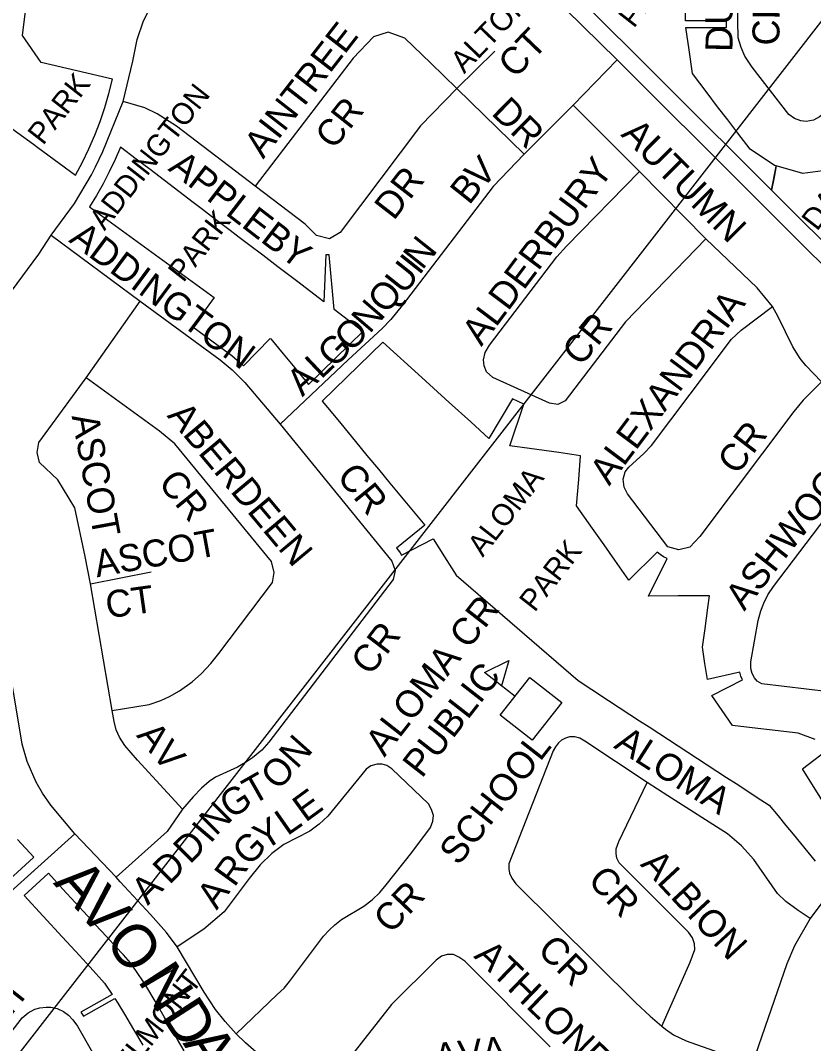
# Model space of a CAD drawing. Extents: x 586326 to 623965, y 4819854 to 4857850.
# Drawn here: x 603971 to 604705, y 4839945 to 4840891 of the extents above; entities that cross this region are included whole.
import ezdxf

# ---------------------------------------------------------------- set-up
doc = ezdxf.new("R2010")
doc.units = 0
for name, color, linetype in [('Lots_Concessions', 7, 'Continuous'), ('Major Rds and Hwys', 7, 'Continuous'), ('Minor Rd Lbls', 7, 'Continuous'), ('Minor Rds', 7, 'Continuous'), ('Park Lbls', 7, 'Continuous'), ('Park Outlines', 7, 'Continuous'), ('Proposed Secondary Rds', 7, 'Continuous'), ('School Syms_Lbls', 7, 'Continuous'), ('Secondary Rds Lbls', 7, 'Continuous')]:
    doc.layers.add(name, color=color, linetype=linetype)

msp = doc.modelspace()

# ---------------------------------------------------------------- linework, layer by layer
at = {"layer": 'Lots_Concessions'}
msp.add_line((606593.62, 4843311.12), (602718.83, 4838327.91), dxfattribs=at)
at = {"layer": 'Major Rds and Hwys'}
for points in [[(604522.76, 4840854.7), (604443.28, 4840933.28)], [(604767.13, 4840611.26), (604522.76, 4840854.7)]]:
    msp.add_lwpolyline(points, dxfattribs=at)
at = {"layer": 'Minor Rds'}
for points in [[(604766.54, 4840852.77), (604732.1, 4840819.59), (604710.05, 4840802.25), (604704.51, 4840799.06), (604697.63, 4840797.94), (604692.68, 4840798.44), (604686.99, 4840800.5), (604681.6, 4840804.21), (604647.59, 4840848.1), (604640.81, 4840858.21), (604637.48, 4840866.24), (604634.67, 4840875.27), (604633.63, 4840937.83), (604634.1, 4840953.01), (604636.32, 4840966.04), (604639.44, 4840976.73), (604653.9, 4841012.34), (604662, 4841030.93)], [(604374.35, 4840828.35), (604350.37, 4840851.66), (604326.4, 4840874.98), (604310.92, 4840880.33), (604297.42, 4840876.05), (604278.46, 4840856.44), (604187.76, 4840737.86)], [(604374.35, 4840828.35), (604409.67, 4840862.98)], [(604522.76, 4840854.7), (604482.07, 4840812.83)], [(604374.35, 4840828.35), (604340.99, 4840793.9), (604266.54, 4840695.09), (604256.8, 4840689.13), (604244.62, 4840692.38), (604234.06, 4840702.67), (604187.76, 4840737.86)], [(604436.67, 4840767.67), (604374.35, 4840828.35)], [(604187.76, 4840737.86), (604115.21, 4840793.36), (604097.26, 4840805.03), (604085.7, 4840810.41), (604065.61, 4840816.23)], [(604482.07, 4840812.83), (604436.67, 4840767.67)], [(604543.46, 4840751.44), (604482.07, 4840812.83)], [(604436.67, 4840767.67), (604408.22, 4840737.8), (604323.87, 4840627.55), (604313.27, 4840614.53), (604305.27, 4840606.3), (604273.94, 4840577.32), (604211.12, 4840517.88)], [(604604.84, 4840689.35), (604530.52, 4840612.44), (604474.86, 4840539.31), (604467.79, 4840536.03), (604460.07, 4840537.18), (604407.92, 4840560.91), (604401.98, 4840566.16), (604399.69, 4840571.64), (604399.09, 4840577.44), (604400.75, 4840584.01), (604404.79, 4840591.03), (604466.98, 4840672.46), (604476.01, 4840682.44), (604543.46, 4840751.44)], [(604604.84, 4840689.35), (604543.46, 4840751.44)], [(603999.24, 4840692.68), (604081.52, 4840631.49)], [(604666.45, 4840626.73), (604652.25, 4840643.95), (604604.84, 4840689.35)], [(604031.66, 4840560.69), (604081.52, 4840631.49)], [(604081.52, 4840631.49), (604155.61, 4840577.21), (604166.65, 4840567.97), (604178.45, 4840556.48), (604211.12, 4840517.88)], [(604711.86, 4840556.93), (604695.05, 4840539.86), (604686.4, 4840529.52), (604599.25, 4840413.77), (604590.05, 4840404.07), (604579.86, 4840401.61), (604569.73, 4840404.34), (604532.44, 4840453.36), (604529.25, 4840459.61), (604528.43, 4840466.84), (604530.24, 4840473.58), (604533.77, 4840478.16), (604547.56, 4840490.56), (604554.46, 4840498.09), (604590.22, 4840545.56), (604628.72, 4840596.54), (604637.51, 4840604.64), (604666.45, 4840626.73)], [(604711.86, 4840556.93), (604697.27, 4840572.18), (604692.2, 4840578.54), (604685.33, 4840589.28), (604671.66, 4840617.12), (604666.45, 4840626.73)], [(604035.42, 4840370.18), (604030.49, 4840395.52), (604021.11, 4840440.36), (604005.31, 4840466.43), (603988.26, 4840482.38), (603986.05, 4840491.47), (603987.82, 4840500.7), (604031.66, 4840560.69)], [(604055.65, 4840253.05), (604089.89, 4840258.56), (604100.65, 4840262.32), (604108.56, 4840265.91), (604117.79, 4840271.18), (604129.74, 4840279.39), (604138.26, 4840287.19), (604146.76, 4840296.33), (604154.14, 4840305.59), (604203.89, 4840371.22), (604205.51, 4840380.46), (604203.02, 4840390.83), (604113.51, 4840499.77), (604099.51, 4840511.48), (604031.66, 4840560.69)], [(604211.12, 4840517.88), (604314.43, 4840391.03), (604317.38, 4840382.3), (604315.64, 4840373.97), (604200.57, 4840223.74), (604193.91, 4840216.37), (604185.33, 4840209.06), (604179.05, 4840204.79), (604171.66, 4840200.53), (604151.12, 4840191.25), (604145.46, 4840187.23), (604138.15, 4840181.09), (604130.66, 4840173.11), (604120.58, 4840161.59)], [(604718.58, 4840270.17), (604656.73, 4840277.62), (604652.48, 4840279.95), (604649.9, 4840283.08), (604647.63, 4840287.13), (604646.36, 4840291.82), (604646.55, 4840297.86), (604653.26, 4840336.28), (604655.68, 4840344.99), (604658.59, 4840352.32), (604662.34, 4840359.84), (604667.49, 4840367.69), (604722.04, 4840439.51)], [(604035.42, 4840370.18), (604091.76, 4840381.36)], [(604055.65, 4840253.05), (604035.42, 4840370.18)], [(604120.58, 4840161.59), (604078.93, 4840207.1), (604067.23, 4840220.42), (604062.32, 4840228.26), (604059.32, 4840235.07), (604057.34, 4840242.66), (604055.65, 4840253.05)], [(604550.67, 4840186.43), (604493.01, 4840224.48), (604488.25, 4840227.45), (604483.59, 4840228.53), (604478.78, 4840228.45), (604474.98, 4840227.34), (604471.4, 4840225.47), (604468.45, 4840223.03), (604465.63, 4840219.43), (604463.6, 4840215.57), (604422.72, 4840111.08), (604422.53, 4840106.4), (604423.29, 4840102.35), (604425.29, 4840097.77), (604429.16, 4840092.74), (604540.02, 4839982.66), (604553.4, 4839970.24), (604564.05, 4839960.87)], [(604170.43, 4839953.87), (604208.15, 4839990.19), (604214.57, 4839996), (604219.52, 4840002.21), (604251.04, 4840044.12), (604256.36, 4840049.84), (604261.63, 4840054.67), (604267.65, 4840059.47), (604288.42, 4840071.94), (604296.23, 4840077.7), (604303.37, 4840084.56), (604309.07, 4840091.65), (604332.97, 4840121.72), (604350.17, 4840144.83), (604352.33, 4840150.57), (604352.84, 4840155.97), (604351.15, 4840161.28), (604348.16, 4840166.74), (604314.3, 4840199.03), (604309.72, 4840201.95), (604305.25, 4840203.18), (604300.72, 4840203.29), (604295, 4840201.64), (604290.5, 4840198.72), (604255.16, 4840155.32), (604247.23, 4840147.9), (604238.5, 4840141.34), (604214.34, 4840128.94), (604203.2, 4840120.67), (604192.4, 4840110.12), (604182.34, 4840097.64), (604159.07, 4840066.75), (604140.26, 4840050.76), (604115.86, 4840034.31)], [(604564.05, 4839960.87), (604590.24, 4840020.27), (604594.58, 4840031.76), (604594.38, 4840036.95), (604592.63, 4840042.57), (604588.79, 4840047.84), (604524.69, 4840112.18), (604522.42, 4840116.21), (604521.8, 4840120.62), (604521.84, 4840125.11), (604524.39, 4840131.85), (604550.67, 4840186.43)], [(604701.44, 4840060.46), (604690.41, 4840067.82), (604678.77, 4840076.39), (604671.21, 4840083.71), (604649.15, 4840115.1), (604637.79, 4840127.76), (604624.93, 4840138.9), (604569.69, 4840174.02), (604550.67, 4840186.43)], [(604120.58, 4840161.59), (604106.36, 4840140.97), (604059.41, 4840098.75)], [(604021.07, 4840138.74), (603942.75, 4840068.41), (603935.69, 4840061.12)], [(604460.9, 4839941.87), (604381.73, 4840021.19), (604376.46, 4840024.86), (604371.28, 4840027.1), (604365.51, 4840027.24), (604360.37, 4840025.68), (604355.24, 4840022), (604313.9, 4839980.92), (604245.46, 4839893.66)], [(603856.9, 4839818.43), (603972.34, 4839968.7), (603977.85, 4839973.38), (603983.88, 4839976.61), (603988.59, 4839977.88), (603994.36, 4839978.53), (603998.89, 4839978.39), (604004.77, 4839977.2), (604010.55, 4839974.44), (604015.05, 4839971.13), (604019.13, 4839966.8), (604023.39, 4839960.9), (604050.12, 4839914.29)], [(604564.05, 4839960.87), (604567.45, 4839958.1), (604574.99, 4839952.93), (604586.61, 4839947.3), (604647.59, 4839925.75)]]:
    msp.add_lwpolyline(points, dxfattribs=at)
at = {"layer": 'Park Outlines'}
for points in [[(603953.78, 4840797.82), (603982.65, 4840776.74), (603986.75, 4840773.75), (604021.68, 4840748.25), (604028.09, 4840760.28), (604034.01, 4840772.56), (604039.43, 4840785.07), (604044.34, 4840797.79), (604048.73, 4840810.7), (604052.61, 4840823.77), (604055.96, 4840836.98), (603989.98, 4840852.4), (603972.52, 4840877.37), (603984.29, 4840973.04), (603979.51, 4840976.82), (603965.03, 4840942.88)], [(604478.3, 4840920.98), (604663.8, 4840736.12), (604665.68, 4840734.24), (604665.68, 4840734.24), (604669.62, 4840754.47), (604670.06, 4840756.73), (604668.38, 4840757.21), (604645.85, 4840772.07), (604634.45, 4840787.03), (604625.12, 4840799.27), (604615.79, 4840811.5), (604605.95, 4840824.42), (604592.48, 4840842.09), (604589.32, 4840864.1), (604586.35, 4840884.8), (604624, 4840884.86), (604624, 4840887.91), (604623.99, 4840890.95), (604585.91, 4840890.89), (604585.88, 4840906.12)], [(604722.22, 4840753.29), (604694.49, 4840749.78), (604670.06, 4840756.73), (604668.05, 4840746.4), (604665.68, 4840734.24), (604958.5, 4840442.43)], [(604706.02, 4840226.02), (604690.29, 4840232.01), (604676.99, 4840233.57), (604663.67, 4840235.13), (604653.08, 4840236.37), (604629.47, 4840239.14), (604619.9, 4840253), (604610.32, 4840266.86), (604638.85, 4840281.37), (604637.3, 4840284.82), (604636.22, 4840288.44), (604606.49, 4840281.65), (604604.06, 4840296.51), (604601.64, 4840311.38), (604604.1, 4840328.88), (604606.77, 4840347.89), (604608.35, 4840359.07), (604579.33, 4840358.95), (604551.91, 4840358.84), (604569.16, 4840393.54), (604565.84, 4840395.13), (604562.74, 4840397.12), (604559.91, 4840399.49), (604533.69, 4840373.38), (604520.55, 4840392.09), (604510.73, 4840406.05), (604500.05, 4840421.25), (604485.33, 4840442.19), (604487.22, 4840466.5), (604488.94, 4840488.67), (604468.75, 4840491.52), (604441.6, 4840495.34), (604423.49, 4840497.89), (604436.61, 4840536.25), (604425.86, 4840541.12), (604403.97, 4840504.68), (604387.29, 4840519.85), (604367.45, 4840537.89), (604342.22, 4840560.83), (604306.14, 4840593.64), (604249.98, 4840538.94), (604259.64, 4840527.26), (604267.01, 4840518.33), (604273.81, 4840510.11), (604280.6, 4840501.89), (604291.28, 4840488.97), (604301.95, 4840476.05), (604312.63, 4840463.14), (604323.31, 4840450.22), (604333.98, 4840437.3), (604344.72, 4840424.31), (604318.76, 4840402.99), (604320.51, 4840400.88), (604322.02, 4840398.89), (604323.35, 4840396.77), (604352.52, 4840411.87), (604363.11, 4840394.98), (604373.75, 4840378.01), (604486.7, 4840280.63), (604499.45, 4840272.32), (604514.77, 4840262.33), (604524.72, 4840255.84), (604534.68, 4840249.35), (604543.61, 4840243.53), (604552.54, 4840237.7), (604561.48, 4840231.88), (604570.41, 4840226.05), (604579.35, 4840220.23), (604588.28, 4840214.41), (604597.21, 4840208.58), (604606.15, 4840202.76), (604615.08, 4840196.93), (604624.01, 4840191.11), (604632.95, 4840185.28), (604641.88, 4840179.46), (604651.58, 4840173.13), (604663.32, 4840165.48), (604671.66, 4840155.37), (604678.82, 4840146.67), (604685.61, 4840138.43), (604692.4, 4840130.19), (604699.19, 4840121.95), (604705.98, 4840113.72)], [(604744.98, 4840117.91), (604694.43, 4840198.96), (604721.75, 4840220.03)], [(603960.62, 4840096.61), (603982.78, 4840116.94), (603983, 4840117.14), (603967.84, 4840133.66)], [(604122.32, 4839938.22), (604116.12, 4839948.72), (604109.79, 4839959.44), (604103.75, 4839969.67), (604095.23, 4839984.1), (604086.71, 4839998.53), (604115.57, 4840015.57), (604114.15, 4840017.98), (604085.29, 4840000.94), (604078.12, 4840011.45), (604072.51, 4840019.68), (604065.92, 4840026.85), (604058.7, 4840034.71), (604051.49, 4840042.56), (604044.28, 4840050.42), (604032.68, 4840063.05), (604021.34, 4840075.4), (604010, 4840087.74), (603996.61, 4840102.33), (603996.38, 4840102.12), (603974.24, 4840081.81), (604009.28, 4840043.66), (604021.57, 4840030.28), (604035.12, 4840015.53), (604048.59, 4840000.85), (604055.64, 4839990.24), (604026.43, 4839973.95), (604029.09, 4839970.23), (604058.15, 4839986.44), (604060.95, 4839982.22), (604066.9, 4839972.15), (604075.42, 4839957.72), (604083.94, 4839943.29)]]:
    msp.add_lwpolyline(points, dxfattribs=at)
msp.add_lwpolyline([(604149.83, 4840634.85), (604130.1, 4840607.75), (604158.42, 4840587.12), (604166.17, 4840581.19), (604173.62, 4840574.9), (604177, 4840571.83), (604201.64, 4840597.11), (604202.27, 4840596.66), (604213.72, 4840582.8), (604224.46, 4840569.8), (604237.11, 4840554.48), (604287.56, 4840603.62), (604260.88, 4840623.89), (604256.41, 4840674.53), (604253.37, 4840674.46), (604251.4, 4840631.1), (604225.99, 4840650.39), (604208.77, 4840663.48), (604194.94, 4840673.99), (604181.6, 4840684.12), (604173.1, 4840690.57), (604164.61, 4840697.03), (604156.12, 4840703.48), (604147.63, 4840709.93), (604139.14, 4840716.38), (604130.65, 4840722.83), (604117.3, 4840732.97), (604103.96, 4840743.1), (604090.61, 4840753.24), (604077.78, 4840762.99), (604063.22, 4840774.05), (604058.26, 4840762.61), (604052.92, 4840751.34), (604047.19, 4840740.27), (604041.09, 4840729.39), (604034.62, 4840718.73), (604054.99, 4840703.9), (604068.54, 4840694.04), (604082.09, 4840684.17), (604095.63, 4840674.31), (604109.18, 4840664.44), (604122.73, 4840654.58), (604136.28, 4840644.71)], close=True, dxfattribs=at)
at = {"layer": 'Proposed Secondary Rds'}
for points in [[(604065.61, 4840816.23), (604074.59, 4840853.71), (604078.66, 4840873.76), (604084.55, 4840890.82), (604091.22, 4840904.24), (604099.27, 4840917.78), (604109.01, 4840929.44)], [(604020.58, 4840721.86), (604036.43, 4840748.42), (604040.01, 4840755.77), (604046.99, 4840770.08), (604065.61, 4840816.23)], [(603999.24, 4840692.68), (604020.58, 4840721.86)], [(603962.45, 4840640.81), (603987.7, 4840675.05), (603999.24, 4840692.68)], [(604021.07, 4840138.74), (603998.93, 4840165.45), (603991.1, 4840176.34), (603985.15, 4840186.59), (603976.94, 4840205.8), (603972.38, 4840221.85), (603965.86, 4840260.82), (603957.86, 4840307.43), (603945.05, 4840380.14), (603941.66, 4840393.52), (603936.55, 4840405.75), (603932.08, 4840413.77), (603926.04, 4840421.46), (603919.01, 4840429.11), (603896.1, 4840452.53), (603845.43, 4840504.36)], [(604963.24, 4840314.92), (604955.27, 4840304.61), (604913.56, 4840250.67), (604888.38, 4840218.1), (604876.13, 4840202.26), (604863.89, 4840186.43), (604850.4, 4840171.37), (604839.61, 4840161.59), (604825.11, 4840150.63), (604812.95, 4840143.08), (604789.59, 4840131.03), (604767.14, 4840120.42), (604752.91, 4840111.98), (604739.6, 4840102.14), (604730.5, 4840094.4), (604721.88, 4840085.98), (604711.14, 4840073.92), (604701.44, 4840060.46)], [(604059.41, 4840098.75), (604021.07, 4840138.74)], [(604115.86, 4840034.31), (604105.84, 4840047.55), (604090.92, 4840064.33), (604062.97, 4840094.37), (604059.41, 4840098.75)], [(604701.44, 4840060.46), (604686.99, 4840035.18), (604679.73, 4840018.51), (604647.59, 4839925.75)], [(604170.43, 4839953.87), (604160.08, 4839965.16), (604151.28, 4839976.25), (604140.79, 4839992.44), (604115.86, 4840034.31)], [(604245.46, 4839893.66), (604228.47, 4839905.78), (604191.29, 4839934.69), (604178.81, 4839945.41), (604170.43, 4839953.87)]]:
    msp.add_lwpolyline(points, dxfattribs=at)
at = {"layer": 'School Syms_Lbls'}
msp.add_line((604428.35, 4840265.94), (604399.94, 4840288.14), dxfattribs=at)
for points in [[(604399.94, 4840288.14), (604422.72, 4840299.17), (604415.81, 4840275.67)], [(604414.72, 4840248.49), (604441.99, 4840283.39), (604471.59, 4840260.26), (604444.33, 4840225.36)]]:
    msp.add_lwpolyline(points, close=True, dxfattribs=at)

# ---------------------------------------------------------------- texts
at = {"layer": 'Minor Rd Lbls'}
for s, height, rotation, p in [('ALTON', 20.364, 46.20185, (604381.24, 4840841.47)), ('CR', 25.002, 89.38396, (604672.88, 4840867.98)), ('U', 25, 89.38396, (604629.48, 4840887.1)), ('AINTREE', 25.002, 52.12503, (604195.33, 4840762.45)), ('CT', 25.002, 46.20185, (604428.41, 4840836.69)), ('D', 25, 89.38396, (604629.48, 4840862.1)), ('CR', 24.306, 51.56869, (604260.57, 4840770.96)), ('DR', 24.996, 315.51158, (604405.51, 4840804.87)), ('AUTUMN', 25.002, 315.00002, (604525.48, 4840785.1)), ('APPLEBY', 25.002, 322.39403, (604106.48, 4840753.1)), ('V', 25, 44.39693, (604396.96, 4840734.53)), ('ALDERBURY', 25.002, 53.03168, (604397.19, 4840589.01)), ('DR', 25.002, 52.1959, (604316.1, 4840705.38)), ('B', 25, 51.49936, (604385.92, 4840719.75)), ('ADDINGTON', 25.002, 323.36935, (604014.59, 4840686.98)), ('N', 25, 51.49936, (604342.51, 4840659.69)), ('I', 25, 51.49936, (604339.63, 4840654.79)), ('U', 25, 51.49936, (604325.71, 4840636.78)), ('Q', 25, 51.34021, (604309.44, 4840618.73)), ('ALEXANDRIA', 25.002, 53.13012, (604515.48, 4840460.1)), ('N', 25, 49.39872, (604293.85, 4840600.76)), ('CR', 25.002, 50.52756, (604489.24, 4840570.41)), ('O', 25, 45.70734, (604276.5, 4840583.56)), ('G', 25, 45.70734, (604261.01, 4840568.8)), ('L', 25, 43.46867, (604248.89, 4840558.75)), ('A', 25, 43.36344, (604231.58, 4840542.61)), ('ABERDEEN', 25.002, 309.9167, (604105.75, 4840525.34)), ('ASCOT', 25.002, 280.40773, (604018.05, 4840525.31)), ('CR', 25.002, 52.59466, (604633.63, 4840469.81)), ('ASHWOOD', 25.002, 52.0232, (604640.47, 4840344.22)), ('CR', 25.002, 309.234, (604262.48, 4840469.1)), ('CR', 25.002, 309.23213, (604097.33, 4840463.04)), ('ASCOT', 24.996, 10.3485, (604041.41, 4840376.05)), ('CT', 24.996, 8.02212, (604051.29, 4840338.11)), ('CR', 25.002, 52.59466, (604294.48, 4840284.1)), ('AV', 25.002, 309.41457, (604077.39, 4840229.57)), ('N', 25, 48.36648, (604226.48, 4840198.1)), ('ALOMA', 24.996, 327.36113, (604518.83, 4840218.9)), ('O', 25, 48.36648, (604209.48, 4840178.1)), ('T', 25, 29.5388, (604185.48, 4840165.1)), ('G', 25, 32.90526, (604165.48, 4840152.1)), ('E', 25, 36.07379, (604234.46, 4840148.95)), ('N', 25, 45.00002, (604151.48, 4840136.1)), ('Y', 25, 32.0054, (604196.4, 4840122.82)), ('L', 25, 34.99204, (604217.68, 4840136.52)), ('I', 25, 49.76366, (604146.48, 4840129.1)), ('D', 25, 45.00002, (604127.48, 4840110.1)), ('G', 25, 45.00002, (604181.97, 4840108.02)), ('D', 25, 45.00002, (604108.48, 4840091.1)), ('R', 25, 54.05791, (604168.63, 4840088.72)), ('ALBION', 25.002, 312.87892, (604543.48, 4840110.1)), ('CR', 25.002, 312.87892, (604494.66, 4840095.06)), ('A', 25, 45.00002, (604088.48, 4840072.1)), ('A', 25, 54.05791, (604152.33, 4840067.71)), ('CR', 25.002, 46.42317, (604313.25, 4840045.42)), ('CR', 25.002, 315.23012, (604447.94, 4840030.15)), ('ATHLONE AV', 25.002, 316.02671, (604389.48, 4840025.1)), ('BELMONT', 25.002, 51.70986, (603879.88, 4839866.03)), ('AVA', 25.002, 6.1702, (604354.84, 4839920.01))]:
    msp.add_text(s, height=height, rotation=rotation, dxfattribs=at).set_placement(p)
at = {"layer": 'Park Lbls'}
for s, p in [('PARK', (604538.2, 4840883.37)), ('PARK', (603991.61, 4840775.05)), ('ADDINGTON', (604048.48, 4840696.1)), ('DALTON', (604707.68, 4840695.66)), ('PARK', (604121.48, 4840648.1)), ('ALOMA', (604398.48, 4840394.1)), ('PARK', (604446.48, 4840343.1)), ('BELMONT', (604060.02, 4839901.11))]:
    msp.add_text(s, height=19.992, rotation=52.00002, dxfattribs=at).set_placement(p)
at = {"layer": 'School Syms_Lbls'}
for s, p in [('ALOMA CR', (604307.5, 4840209.19)), ('PUBLIC', (604342.1, 4840189.51)), ('SCHOOL', (604376.05, 4840108.48))]:
    msp.add_text(s, height=25, rotation=52.00002, dxfattribs=at).set_placement(p)
at = {"layer": 'Secondary Rds Lbls'}
for s, rotation, p in [('A', 311.85506, (604000.48, 4840093.1)), ('V', 311.85506, (604021.48, 4840068.1)), ('O', 308.15725, (604047.48, 4840039.1)), ('N', 302.82856, (604078.48, 4840003.1)), ('D', 302.82856, (604100.48, 4839970.1)), ('A', 302.82856, (604120.48, 4839945.1))]:
    msp.add_text(s, height=40, rotation=rotation, dxfattribs=at).set_placement(p)

doc.saveas('drawing.dxf')
